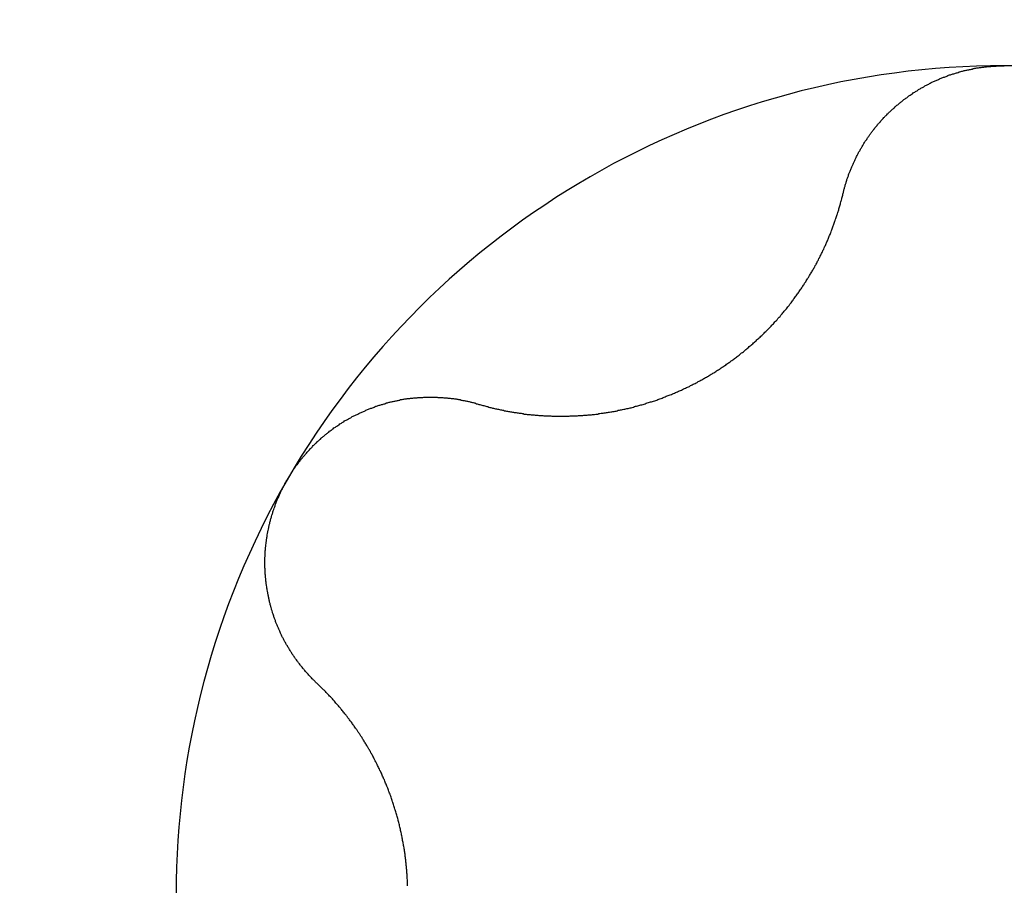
# Model space of a CAD drawing. Extents: x 1107 to 4046, y 937 to 3355.
# Tile 678 of 861: x 2096.3 to 2098.98, y 3010.04 to 3012.39. Entities that reach past the tile are written whole.
import ezdxf

# ---------------------------------------------------------------- set-up
doc = ezdxf.new("R2010")
doc.units = 0
doc.layers.add('KF_VIDA_L___C_BOTTOM', color=7, linetype='CONTINUOUS')

# ---------------------------------------------------------------- blocks, each defined once
blk = doc.blocks.new('KF_VIDA_L___C_BOTTOM')
at = {"layer": 'KF_VIDA_L___C_BOTTOM'}
for points in [[(-88.4379, 136.904, 0), (-88.4373, 136.906, 0), (-88.4368, 136.908, 0), (-88.4362, 136.91, 0), (-88.4357, 136.913, 0), (-88.4351, 136.915, 0), (-88.4345, 136.917, 0), (-88.4339, 136.919, 0), (-88.4333, 136.921, 0), (-88.4327, 136.923, 0), (-88.4321, 136.926, 0), (-88.4314, 136.928, 0), (-88.4308, 136.93, 0), (-88.4301, 136.932, 0), (-88.4295, 136.934, 0), (-88.4288, 136.936, 0), (-88.4281, 136.939, 0), (-88.4274, 136.941, 0), (-88.4267, 136.943, 0), (-88.4259, 136.945, 0), (-88.4252, 136.947, 0), (-88.4244, 136.949, 0), (-88.4237, 136.951, 0), (-88.4229, 136.954, 0), (-88.4221, 136.956, 0), (-88.4213, 136.958, 0), (-88.4205, 136.96, 0), (-88.4197, 136.962, 0), (-88.4189, 136.964, 0), (-88.4181, 136.966, 0), (-88.4172, 136.968, 0), (-88.4163, 136.971, 0), (-88.4155, 136.973, 0), (-88.4146, 136.975, 0), (-88.4137, 136.977, 0), (-88.4128, 136.979, 0), (-88.4119, 136.981, 0), (-88.411, 136.983, 0), (-88.4101, 136.985, 0), (-88.4091, 136.987, 0), (-88.4082, 136.989, 0), (-88.4072, 136.991, 0), (-88.4062, 136.993, 0), (-88.4053, 136.995, 0), (-88.4043, 136.997, 0), (-88.4033, 136.999, 0), (-88.4023, 137.001, 0), (-88.4013, 137.003, 0), (-88.4002, 137.006, 0), (-88.3992, 137.008, 0), (-88.3981, 137.01, 0), (-88.3971, 137.012, 0), (-88.396, 137.014, 0), (-88.3949, 137.016, 0), (-88.3938, 137.018, 0), (-88.3927, 137.019, 0), (-88.3916, 137.021, 0), (-88.3905, 137.023, 0), (-88.3894, 137.025, 0), (-88.3883, 137.027, 0), (-88.3871, 137.029, 0), (-88.386, 137.031, 0), (-88.3848, 137.033, 0), (-88.3836, 137.035, 0), (-88.3825, 137.037, 0), (-88.3813, 137.039, 0), (-88.3801, 137.041, 0), (-88.3789, 137.043, 0), (-88.3776, 137.045, 0), (-88.3764, 137.047, 0), (-88.3752, 137.048, 0), (-88.3739, 137.05, 0), (-88.3727, 137.052, 0), (-88.3714, 137.054, 0), (-88.3701, 137.056, 0), (-88.3689, 137.058, 0), (-88.3676, 137.06, 0), (-88.3663, 137.061, 0), (-88.365, 137.063, 0), (-88.3636, 137.065, 0), (-88.3623, 137.067, 0), (-88.361, 137.069, 0), (-88.3596, 137.07, 0), (-88.3583, 137.072, 0), (-88.3569, 137.074, 0), (-88.3556, 137.076, 0), (-88.3542, 137.078, 0), (-88.3528, 137.079, 0), (-88.3514, 137.081, 0), (-88.35, 137.083, 0), (-88.3486, 137.085, 0), (-88.3471, 137.086, 0), (-88.3457, 137.088, 0), (-88.3442, 137.09, 0), (-88.3427, 137.092, 0), (-88.3412, 137.093, 0), (-88.3397, 137.095, 0), (-88.3382, 137.097, 0), (-88.3367, 137.098, 0), (-88.3352, 137.1, 0), (-88.3336, 137.102, 0), (-88.3321, 137.104, 0), (-88.3305, 137.105, 0), (-88.329, 137.107, 0), (-88.3274, 137.109, 0), (-88.3258, 137.11, 0), (-88.3242, 137.112, 0), (-88.3225, 137.114, 0), (-88.3209, 137.115, 0), (-88.3193, 137.117, 0), (-88.3176, 137.119, 0), (-88.3159, 137.12, 0), (-88.3143, 137.122, 0), (-88.3126, 137.124, 0), (-88.3109, 137.125, 0), (-88.3092, 137.127, 0), (-88.3075, 137.128, 0), (-88.3057, 137.13, 0), (-88.304, 137.132, 0), (-88.3023, 137.133, 0), (-88.3005, 137.135, 0), (-88.2987, 137.136, 0), (-88.297, 137.138, 0), (-88.2952, 137.139, 0), (-88.2934, 137.141, 0), (-88.2916, 137.143, 0), (-88.2897, 137.144, 0), (-88.2879, 137.146, 0), (-88.2861, 137.147, 0), (-88.2842, 137.149, 0), (-88.2824, 137.15, 0), (-88.2805, 137.152, 0), (-88.2786, 137.153, 0), (-88.2767, 137.155, 0), (-88.2749, 137.156, 0), (-88.273, 137.158, 0), (-88.271, 137.159, 0), (-88.2691, 137.16, 0), (-88.2672, 137.162, 0), (-88.2652, 137.163, 0), (-88.2633, 137.165, 0), (-88.2613, 137.166, 0), (-88.2594, 137.168, 0), (-88.2574, 137.169, 0), (-88.2554, 137.17, 0), (-88.2534, 137.172, 0), (-88.2514, 137.173, 0), (-88.2494, 137.174, 0), (-88.2474, 137.176, 0), (-88.2454, 137.177, 0), (-88.2433, 137.178, 0), (-88.2413, 137.18, 0), (-88.2392, 137.181, 0), (-88.2372, 137.182, 0), (-88.2351, 137.184, 0), (-88.233, 137.185, 0), (-88.231, 137.186, 0), (-88.2289, 137.187, 0), (-88.2268, 137.189, 0), (-88.2247, 137.19, 0), (-88.2225, 137.191, 0), (-88.2204, 137.192, 0), (-88.2183, 137.193, 0), (-88.2161, 137.195, 0), (-88.214, 137.196, 0), (-88.2118, 137.197, 0), (-88.2097, 137.198, 0), (-88.2075, 137.199, 0), (-88.2053, 137.2, 0), (-88.2032, 137.202, 0), (-88.201, 137.203, 0), (-88.1988, 137.204, 0), (-88.1966, 137.205, 0), (-88.1944, 137.206, 0), (-88.1921, 137.207, 0), (-88.1899, 137.208, 0), (-88.1877, 137.209, 0), (-88.1854, 137.21, 0), (-88.1832, 137.211, 0), (-88.1809, 137.212, 0), (-88.1787, 137.213, 0), (-88.1764, 137.214, 0), (-88.1742, 137.215, 0), (-88.1719, 137.216, 0), (-88.1696, 137.217, 0), (-88.1673, 137.218, 0), (-88.165, 137.219, 0), (-88.1627, 137.219, 0), (-88.1604, 137.22, 0), (-88.1581, 137.221, 0), (-88.1558, 137.222, 0), (-88.1535, 137.223, 0), (-88.1512, 137.224, 0), (-88.1488, 137.225, 0), (-88.1465, 137.225, 0), (-88.1442, 137.226, 0), (-88.1418, 137.227, 0), (-88.1395, 137.228, 0), (-88.1371, 137.228, 0), (-88.1348, 137.229, 0), (-88.1324, 137.23, 0), (-88.1301, 137.231, 0), (-88.1277, 137.231, 0), (-88.1253, 137.232, 0), (-88.123, 137.233, 0), (-88.1206, 137.233, 0), (-88.1182, 137.234, 0), (-88.1158, 137.235, 0), (-88.1135, 137.235, 0), (-88.1111, 137.236, 0), (-88.1087, 137.237, 0), (-88.1063, 137.237, 0), (-88.1039, 137.238, 0), (-88.1015, 137.238, 0), (-88.0991, 137.239, 0), (-88.0967, 137.239, 0), (-88.0943, 137.24, 0), (-88.0919, 137.24, 0), (-88.0895, 137.241, 0), (-88.0871, 137.241, 0), (-88.0847, 137.242, 0), (-88.0822, 137.242, 0), (-88.0798, 137.243, 0), (-88.0774, 137.243, 0), (-88.075, 137.244, 0), (-88.0726, 137.244, 0), (-88.0702, 137.244, 0), (-88.0677, 137.245, 0), (-88.0653, 137.245, 0), (-88.0629, 137.245, 0), (-88.0605, 137.246, 0), (-88.058, 137.246, 0), (-88.0556, 137.246, 0), (-88.0532, 137.247, 0), (-88.0508, 137.247, 0), (-88.0483, 137.247, 0), (-88.0459, 137.248, 0), (-88.0435, 137.248, 0), (-88.0411, 137.248, 0), (-88.0386, 137.248, 0), (-88.0362, 137.248, 0), (-88.0338, 137.249, 0), (-88.0314, 137.249, 0), (-88.029, 137.249, 0), (-88.0265, 137.249, 0), (-88.0241, 137.249, 0), (-88.0217, 137.249, 0), (-88.0193, 137.25, 0), (-88.0169, 137.25, 0), (-88.0145, 137.25, 0), (-88.012, 137.25, 0), (-88.0096, 137.25, 0), (-88.0072, 137.25, 0), (-88.0048, 137.25, 0), (-88.0024, 137.25, 0), (-88, 137.25, 0)], [(-89.4298, 136.331, 0), (-89.4272, 136.33, 0), (-89.4246, 136.33, 0), (-89.4219, 136.329, 0), (-89.4193, 136.328, 0), (-89.4166, 136.327, 0), (-89.414, 136.327, 0), (-89.4113, 136.326, 0), (-89.4087, 136.325, 0), (-89.406, 136.324, 0), (-89.4034, 136.324, 0), (-89.4007, 136.323, 0), (-89.3981, 136.322, 0), (-89.3954, 136.322, 0), (-89.3927, 136.321, 0), (-89.3901, 136.32, 0), (-89.3874, 136.32, 0), (-89.3847, 136.319, 0), (-89.3821, 136.318, 0), (-89.3794, 136.318, 0), (-89.3767, 136.317, 0), (-89.3741, 136.317, 0), (-89.3714, 136.316, 0), (-89.3687, 136.315, 0), (-89.366, 136.315, 0), (-89.3633, 136.314, 0), (-89.3607, 136.314, 0), (-89.358, 136.313, 0), (-89.3553, 136.313, 0), (-89.3526, 136.312, 0), (-89.3499, 136.312, 0), (-89.3473, 136.311, 0), (-89.3446, 136.311, 0), (-89.3419, 136.31, 0), (-89.3392, 136.31, 0), (-89.3365, 136.309, 0), (-89.3338, 136.309, 0), (-89.3312, 136.308, 0), (-89.3285, 136.308, 0), (-89.3258, 136.308, 0), (-89.3231, 136.307, 0), (-89.3204, 136.307, 0), (-89.3177, 136.306, 0), (-89.3151, 136.306, 0), (-89.3124, 136.306, 0), (-89.3097, 136.305, 0), (-89.307, 136.305, 0), (-89.3043, 136.304, 0), (-89.3016, 136.304, 0), (-89.299, 136.304, 0), (-89.2963, 136.303, 0), (-89.2936, 136.303, 0), (-89.2909, 136.303, 0), (-89.2883, 136.303, 0), (-89.2856, 136.302, 0), (-89.2829, 136.302, 0), (-89.2802, 136.302, 0), (-89.2776, 136.302, 0), (-89.2749, 136.301, 0), (-89.2722, 136.301, 0), (-89.2696, 136.301, 0), (-89.2669, 136.301, 0), (-89.2642, 136.3, 0), (-89.2616, 136.3, 0), (-89.2589, 136.3, 0), (-89.2562, 136.3, 0), (-89.2536, 136.3, 0), (-89.2509, 136.299, 0), (-89.2483, 136.299, 0), (-89.2456, 136.299, 0), (-89.2429, 136.299, 0), (-89.2402, 136.299, 0), (-89.2375, 136.299, 0), (-89.2348, 136.299, 0), (-89.2321, 136.299, 0), (-89.2294, 136.298, 0), (-89.2266, 136.298, 0), (-89.2239, 136.298, 0), (-89.2212, 136.298, 0), (-89.2184, 136.298, 0), (-89.2156, 136.298, 0), (-89.2129, 136.298, 0), (-89.2101, 136.298, 0), (-89.2073, 136.298, 0), (-89.2046, 136.298, 0), (-89.2018, 136.298, 0), (-89.199, 136.298, 0), (-89.1962, 136.298, 0), (-89.1934, 136.298, 0), (-89.1906, 136.298, 0), (-89.1878, 136.298, 0), (-89.1849, 136.298, 0), (-89.1821, 136.298, 0), (-89.1793, 136.299, 0), (-89.1765, 136.299, 0), (-89.1736, 136.299, 0), (-89.1708, 136.299, 0), (-89.1679, 136.299, 0), (-89.1651, 136.299, 0), (-89.1622, 136.299, 0), (-89.1594, 136.299, 0), (-89.1565, 136.3, 0), (-89.1536, 136.3, 0), (-89.1507, 136.3, 0), (-89.1479, 136.3, 0), (-89.145, 136.3, 0), (-89.1421, 136.301, 0), (-89.1392, 136.301, 0), (-89.1363, 136.301, 0), (-89.1334, 136.301, 0), (-89.1305, 136.302, 0), (-89.1276, 136.302, 0), (-89.1247, 136.302, 0), (-89.1218, 136.302, 0), (-89.1189, 136.303, 0), (-89.116, 136.303, 0), (-89.1131, 136.303, 0), (-89.1102, 136.304, 0), (-89.1073, 136.304, 0), (-89.1044, 136.304, 0), (-89.1014, 136.305, 0), (-89.0985, 136.305, 0), (-89.0956, 136.306, 0), (-89.0927, 136.306, 0), (-89.0897, 136.306, 0), (-89.0868, 136.307, 0), (-89.0839, 136.307, 0), (-89.081, 136.308, 0), (-89.078, 136.308, 0), (-89.0751, 136.309, 0), (-89.0722, 136.309, 0), (-89.0692, 136.31, 0), (-89.0663, 136.31, 0), (-89.0634, 136.311, 0), (-89.0604, 136.311, 0), (-89.0575, 136.312, 0), (-89.0546, 136.312, 0), (-89.0516, 136.313, 0), (-89.0487, 136.314, 0), (-89.0457, 136.314, 0), (-89.0428, 136.315, 0), (-89.0399, 136.315, 0), (-89.0369, 136.316, 0), (-89.034, 136.317, 0), (-89.0311, 136.317, 0), (-89.0282, 136.318, 0), (-89.0252, 136.319, 0), (-89.0223, 136.319, 0), (-89.0194, 136.32, 0), (-89.0164, 136.321, 0), (-89.0135, 136.321, 0), (-89.0106, 136.322, 0), (-89.0077, 136.323, 0), (-89.0048, 136.324, 0), (-89.0018, 136.325, 0), (-88.9989, 136.325, 0), (-88.996, 136.326, 0), (-88.9931, 136.327, 0), (-88.9902, 136.328, 0), (-88.9873, 136.329, 0), (-88.9844, 136.329, 0), (-88.9815, 136.33, 0), (-88.9786, 136.331, 0), (-88.9757, 136.332, 0), (-88.9728, 136.333, 0), (-88.9699, 136.334, 0), (-88.967, 136.335, 0), (-88.9642, 136.336, 0), (-88.9613, 136.337, 0), (-88.9584, 136.337, 0), (-88.9555, 136.338, 0), (-88.9527, 136.339, 0), (-88.9498, 136.34, 0), (-88.9469, 136.341, 0), (-88.9441, 136.342, 0), (-88.9412, 136.343, 0), (-88.9384, 136.344, 0), (-88.9356, 136.345, 0), (-88.9327, 136.346, 0), (-88.9299, 136.347, 0), (-88.9271, 136.349, 0), (-88.9242, 136.35, 0), (-88.9214, 136.351, 0), (-88.9186, 136.352, 0), (-88.9158, 136.353, 0), (-88.913, 136.354, 0), (-88.9102, 136.355, 0), (-88.9074, 136.356, 0), (-88.9046, 136.357, 0), (-88.9018, 136.359, 0), (-88.8991, 136.36, 0), (-88.8963, 136.361, 0), (-88.8935, 136.362, 0), (-88.8908, 136.363, 0), (-88.888, 136.364, 0), (-88.8853, 136.366, 0), (-88.8826, 136.367, 0), (-88.8798, 136.368, 0), (-88.8771, 136.369, 0), (-88.8744, 136.371, 0), (-88.8717, 136.372, 0), (-88.869, 136.373, 0), (-88.8663, 136.374, 0), (-88.8636, 136.376, 0), (-88.8609, 136.377, 0), (-88.8583, 136.378, 0), (-88.8556, 136.379, 0), (-88.8529, 136.381, 0), (-88.8503, 136.382, 0), (-88.8477, 136.383, 0), (-88.845, 136.385, 0), (-88.8424, 136.386, 0), (-88.8398, 136.387, 0), (-88.8372, 136.389, 0), (-88.8346, 136.39, 0), (-88.832, 136.392, 0), (-88.8294, 136.393, 0), (-88.8268, 136.394, 0), (-88.8243, 136.396, 0), (-88.8217, 136.397, 0), (-88.8192, 136.399, 0), (-88.8166, 136.4, 0), (-88.8141, 136.401, 0), (-88.8116, 136.403, 0), (-88.8091, 136.404, 0), (-88.8066, 136.406, 0), (-88.8041, 136.407, 0), (-88.8016, 136.409, 0), (-88.7991, 136.41, 0), (-88.7966, 136.412, 0), (-88.7941, 136.413, 0), (-88.7916, 136.415, 0), (-88.7891, 136.416, 0), (-88.7866, 136.418, 0), (-88.7841, 136.419, 0), (-88.7817, 136.421, 0), (-88.7792, 136.423, 0), (-88.7767, 136.424, 0), (-88.7742, 136.426, 0), (-88.7718, 136.427, 0), (-88.7693, 136.429, 0), (-88.7668, 136.431, 0), (-88.7644, 136.432, 0), (-88.7619, 136.434, 0), (-88.7595, 136.436, 0), (-88.757, 136.437, 0), (-88.7546, 136.439, 0), (-88.7521, 136.441, 0), (-88.7497, 136.443, 0), (-88.7473, 136.444, 0), (-88.7448, 136.446, 0), (-88.7424, 136.448, 0), (-88.74, 136.449, 0), (-88.7376, 136.451, 0), (-88.7352, 136.453, 0), (-88.7328, 136.455, 0), (-88.7304, 136.457, 0), (-88.728, 136.458, 0), (-88.7256, 136.46, 0), (-88.7232, 136.462, 0), (-88.7208, 136.464, 0), (-88.7185, 136.466, 0), (-88.7161, 136.468, 0), (-88.7137, 136.47, 0), (-88.7114, 136.471, 0), (-88.709, 136.473, 0), (-88.7067, 136.475, 0), (-88.7044, 136.477, 0), (-88.702, 136.479, 0), (-88.6997, 136.481, 0), (-88.6974, 136.483, 0), (-88.6951, 136.485, 0), (-88.6928, 136.487, 0), (-88.6905, 136.489, 0), (-88.6882, 136.491, 0), (-88.6859, 136.493, 0), (-88.6836, 136.495, 0), (-88.6814, 136.497, 0), (-88.6791, 136.499, 0), (-88.6768, 136.501, 0), (-88.6746, 136.503, 0), (-88.6724, 136.505, 0), (-88.6701, 136.507, 0), (-88.6679, 136.509, 0), (-88.6657, 136.511, 0), (-88.6635, 136.513, 0), (-88.6613, 136.515, 0), (-88.6591, 136.517, 0), (-88.6569, 136.519, 0), (-88.6547, 136.521, 0), (-88.6526, 136.524, 0), (-88.6504, 136.526, 0), (-88.6483, 136.528, 0), (-88.6461, 136.53, 0), (-88.644, 136.532, 0), (-88.6419, 136.534, 0), (-88.6398, 136.536, 0), (-88.6377, 136.538, 0), (-88.6356, 136.541, 0), (-88.6335, 136.543, 0), (-88.6314, 136.545, 0), (-88.6294, 136.547, 0), (-88.6273, 136.549, 0), (-88.6253, 136.552, 0), (-88.6232, 136.554, 0), (-88.6212, 136.556, 0), (-88.6192, 136.558, 0), (-88.6172, 136.56, 0), (-88.6152, 136.563, 0), (-88.6132, 136.565, 0), (-88.6113, 136.567, 0), (-88.6093, 136.569, 0), (-88.6074, 136.572, 0), (-88.6054, 136.574, 0), (-88.6035, 136.576, 0), (-88.6016, 136.579, 0), (-88.5997, 136.581, 0), (-88.5978, 136.583, 0), (-88.5959, 136.585, 0), (-88.594, 136.588, 0), (-88.5921, 136.59, 0), (-88.5903, 136.592, 0), (-88.5884, 136.595, 0), (-88.5866, 136.597, 0), (-88.5847, 136.599, 0), (-88.5829, 136.602, 0), (-88.5811, 136.604, 0), (-88.5793, 136.606, 0), (-88.5775, 136.609, 0), (-88.5758, 136.611, 0), (-88.574, 136.613, 0), (-88.5723, 136.616, 0), (-88.5705, 136.618, 0), (-88.5688, 136.62, 0), (-88.5671, 136.623, 0), (-88.5654, 136.625, 0), (-88.5637, 136.628, 0), (-88.562, 136.63, 0), (-88.5603, 136.632, 0), (-88.5586, 136.635, 0), (-88.557, 136.637, 0), (-88.5553, 136.639, 0), (-88.5537, 136.642, 0), (-88.5521, 136.644, 0), (-88.5504, 136.647, 0), (-88.5488, 136.649, 0), (-88.5473, 136.651, 0), (-88.5457, 136.654, 0), (-88.5441, 136.656, 0), (-88.5426, 136.659, 0), (-88.541, 136.661, 0), (-88.5395, 136.663, 0), (-88.5379, 136.666, 0), (-88.5364, 136.668, 0), (-88.5349, 136.671, 0), (-88.5334, 136.673, 0), (-88.532, 136.675, 0), (-88.5305, 136.678, 0), (-88.529, 136.68, 0), (-88.5276, 136.683, 0), (-88.5262, 136.685, 0), (-88.5247, 136.687, 0), (-88.5233, 136.69, 0), (-88.5219, 136.692, 0), (-88.5205, 136.695, 0), (-88.5192, 136.697, 0), (-88.5178, 136.699, 0), (-88.5164, 136.702, 0), (-88.5151, 136.704, 0), (-88.5138, 136.707, 0), (-88.5124, 136.709, 0), (-88.5111, 136.711, 0), (-88.5098, 136.714, 0), (-88.5086, 136.716, 0), (-88.5073, 136.719, 0), (-88.506, 136.721, 0), (-88.5048, 136.723, 0), (-88.5035, 136.726, 0), (-88.5023, 136.728, 0), (-88.5011, 136.731, 0), (-88.4999, 136.733, 0), (-88.4987, 136.735, 0), (-88.4975, 136.738, 0), (-88.4964, 136.74, 0), (-88.4952, 136.743, 0), (-88.494, 136.745, 0), (-88.4929, 136.747, 0), (-88.4917, 136.75, 0), (-88.4906, 136.752, 0), (-88.4895, 136.755, 0), (-88.4884, 136.757, 0), (-88.4872, 136.76, 0), (-88.4861, 136.762, 0), (-88.485, 136.764, 0), (-88.4839, 136.767, 0), (-88.4829, 136.769, 0), (-88.4818, 136.772, 0), (-88.4807, 136.774, 0), (-88.4797, 136.777, 0), (-88.4786, 136.779, 0), (-88.4776, 136.782, 0), (-88.4765, 136.784, 0), (-88.4755, 136.787, 0), (-88.4745, 136.789, 0), (-88.4735, 136.792, 0), (-88.4724, 136.794, 0), (-88.4714, 136.797, 0), (-88.4705, 136.799, 0), (-88.4695, 136.802, 0), (-88.4685, 136.804, 0), (-88.4675, 136.807, 0), (-88.4666, 136.81, 0), (-88.4656, 136.812, 0), (-88.4647, 136.815, 0), (-88.4638, 136.817, 0), (-88.4628, 136.82, 0), (-88.4619, 136.822, 0), (-88.461, 136.825, 0), (-88.4601, 136.828, 0), (-88.4592, 136.83, 0), (-88.4583, 136.833, 0), (-88.4575, 136.835, 0), (-88.4566, 136.838, 0), (-88.4557, 136.84, 0), (-88.4549, 136.843, 0), (-88.4541, 136.846, 0), (-88.4532, 136.848, 0), (-88.4524, 136.851, 0), (-88.4516, 136.854, 0), (-88.4508, 136.856, 0), (-88.45, 136.859, 0), (-88.4492, 136.861, 0), (-88.4484, 136.864, 0), (-88.4477, 136.867, 0), (-88.4469, 136.869, 0), (-88.4461, 136.872, 0), (-88.4454, 136.875, 0), (-88.4447, 136.877, 0), (-88.4439, 136.88, 0), (-88.4432, 136.883, 0), (-88.4425, 136.885, 0), (-88.4418, 136.888, 0), (-88.4411, 136.89, 0), (-88.4405, 136.893, 0), (-88.4398, 136.896, 0), (-88.4391, 136.898, 0), (-88.4385, 136.901, 0), (-88.4379, 136.904, 0)], [(-89.9486, 136.125, 0), (-89.9473, 136.127, 0), (-89.9461, 136.129, 0), (-89.9449, 136.131, 0), (-89.9437, 136.133, 0), (-89.9424, 136.135, 0), (-89.9411, 136.137, 0), (-89.9398, 136.139, 0), (-89.9385, 136.141, 0), (-89.9372, 136.144, 0), (-89.9359, 136.146, 0), (-89.9346, 136.148, 0), (-89.9332, 136.15, 0), (-89.9319, 136.152, 0), (-89.9305, 136.154, 0), (-89.9291, 136.156, 0), (-89.9277, 136.158, 0), (-89.9263, 136.16, 0), (-89.9249, 136.162, 0), (-89.9235, 136.164, 0), (-89.9221, 136.166, 0), (-89.9206, 136.167, 0), (-89.9191, 136.169, 0), (-89.9177, 136.171, 0), (-89.9162, 136.173, 0), (-89.9147, 136.175, 0), (-89.9132, 136.177, 0), (-89.9117, 136.179, 0), (-89.9101, 136.181, 0), (-89.9086, 136.183, 0), (-89.907, 136.185, 0), (-89.9055, 136.187, 0), (-89.9039, 136.189, 0), (-89.9023, 136.19, 0), (-89.9007, 136.192, 0), (-89.8991, 136.194, 0), (-89.8975, 136.196, 0), (-89.8959, 136.198, 0), (-89.8943, 136.2, 0), (-89.8926, 136.202, 0), (-89.891, 136.203, 0), (-89.8893, 136.205, 0), (-89.8876, 136.207, 0), (-89.8859, 136.209, 0), (-89.8842, 136.211, 0), (-89.8825, 136.212, 0), (-89.8808, 136.214, 0), (-89.8791, 136.216, 0), (-89.8774, 136.218, 0), (-89.8756, 136.219, 0), (-89.8739, 136.221, 0), (-89.8721, 136.223, 0), (-89.8703, 136.225, 0), (-89.8685, 136.226, 0), (-89.8667, 136.228, 0), (-89.8649, 136.23, 0), (-89.8631, 136.231, 0), (-89.8613, 136.233, 0), (-89.8595, 136.235, 0), (-89.8577, 136.236, 0), (-89.8558, 136.238, 0), (-89.854, 136.24, 0), (-89.8521, 136.241, 0), (-89.8502, 136.243, 0), (-89.8484, 136.244, 0), (-89.8465, 136.246, 0), (-89.8446, 136.248, 0), (-89.8427, 136.249, 0), (-89.8408, 136.251, 0), (-89.8388, 136.252, 0), (-89.8369, 136.254, 0), (-89.835, 136.255, 0), (-89.833, 136.257, 0), (-89.8311, 136.258, 0), (-89.8291, 136.26, 0), (-89.8271, 136.261, 0), (-89.8252, 136.263, 0), (-89.8232, 136.264, 0), (-89.8212, 136.266, 0), (-89.8192, 136.267, 0), (-89.8172, 136.268, 0), (-89.8152, 136.27, 0), (-89.8132, 136.271, 0), (-89.8111, 136.273, 0), (-89.8091, 136.274, 0), (-89.8071, 136.275, 0), (-89.805, 136.277, 0), (-89.8029, 136.278, 0), (-89.8009, 136.279, 0), (-89.7988, 136.281, 0), (-89.7967, 136.282, 0), (-89.7947, 136.283, 0), (-89.7926, 136.285, 0), (-89.7905, 136.286, 0), (-89.7884, 136.287, 0), (-89.7863, 136.288, 0), (-89.7842, 136.289, 0), (-89.782, 136.291, 0), (-89.7799, 136.292, 0), (-89.7778, 136.293, 0), (-89.7757, 136.294, 0), (-89.7735, 136.295, 0), (-89.7714, 136.297, 0), (-89.7692, 136.298, 0), (-89.7671, 136.299, 0), (-89.7649, 136.3, 0), (-89.7627, 136.301, 0), (-89.7606, 136.302, 0), (-89.7584, 136.303, 0), (-89.7562, 136.304, 0), (-89.754, 136.305, 0), (-89.7519, 136.306, 0), (-89.7497, 136.307, 0), (-89.7475, 136.308, 0), (-89.7453, 136.309, 0), (-89.7431, 136.31, 0), (-89.7409, 136.311, 0), (-89.7387, 136.312, 0), (-89.7365, 136.313, 0), (-89.7342, 136.314, 0), (-89.732, 136.315, 0), (-89.7298, 136.316, 0), (-89.7276, 136.317, 0), (-89.7254, 136.318, 0), (-89.7231, 136.319, 0), (-89.7209, 136.32, 0), (-89.7187, 136.32, 0), (-89.7164, 136.321, 0), (-89.7142, 136.322, 0), (-89.712, 136.323, 0), (-89.7097, 136.324, 0), (-89.7075, 136.325, 0), (-89.7052, 136.325, 0), (-89.703, 136.326, 0), (-89.7007, 136.327, 0), (-89.6985, 136.328, 0), (-89.6962, 136.328, 0), (-89.694, 136.329, 0), (-89.6917, 136.33, 0), (-89.6895, 136.33, 0), (-89.6872, 136.331, 0), (-89.685, 136.332, 0), (-89.6827, 136.332, 0), (-89.6805, 136.333, 0), (-89.6782, 136.334, 0), (-89.676, 136.334, 0), (-89.6737, 136.335, 0), (-89.6715, 136.336, 0), (-89.6692, 136.336, 0), (-89.667, 136.337, 0), (-89.6647, 136.337, 0), (-89.6625, 136.338, 0), (-89.6602, 136.338, 0), (-89.6579, 136.339, 0), (-89.6557, 136.339, 0), (-89.6535, 136.34, 0), (-89.6512, 136.34, 0), (-89.649, 136.341, 0), (-89.6467, 136.341, 0), (-89.6445, 136.342, 0), (-89.6422, 136.342, 0), (-89.64, 136.343, 0), (-89.6377, 136.343, 0), (-89.6355, 136.343, 0), (-89.6333, 136.344, 0), (-89.631, 136.344, 0), (-89.6288, 136.345, 0), (-89.6266, 136.345, 0), (-89.6244, 136.345, 0), (-89.6221, 136.346, 0), (-89.6199, 136.346, 0), (-89.6177, 136.346, 0), (-89.6155, 136.346, 0), (-89.6133, 136.347, 0), (-89.611, 136.347, 0), (-89.6088, 136.347, 0), (-89.6066, 136.347, 0), (-89.6043, 136.348, 0), (-89.6021, 136.348, 0), (-89.5999, 136.348, 0), (-89.5976, 136.348, 0), (-89.5954, 136.348, 0), (-89.5931, 136.349, 0), (-89.5909, 136.349, 0), (-89.5887, 136.349, 0), (-89.5864, 136.349, 0), (-89.5842, 136.349, 0), (-89.5819, 136.349, 0), (-89.5797, 136.349, 0), (-89.5774, 136.35, 0), (-89.5751, 136.35, 0), (-89.5729, 136.35, 0), (-89.5706, 136.35, 0), (-89.5684, 136.35, 0), (-89.5661, 136.35, 0), (-89.5639, 136.35, 0), (-89.5616, 136.35, 0), (-89.5593, 136.35, 0), (-89.5571, 136.35, 0), (-89.5548, 136.35, 0), (-89.5525, 136.35, 0), (-89.5503, 136.35, 0), (-89.548, 136.35, 0), (-89.5458, 136.35, 0), (-89.5435, 136.35, 0), (-89.5412, 136.35, 0), (-89.539, 136.349, 0), (-89.5367, 136.349, 0), (-89.5344, 136.349, 0), (-89.5322, 136.349, 0), (-89.5299, 136.349, 0), (-89.5277, 136.349, 0), (-89.5254, 136.349, 0), (-89.5231, 136.348, 0), (-89.5209, 136.348, 0), (-89.5186, 136.348, 0), (-89.5164, 136.348, 0), (-89.5141, 136.348, 0), (-89.5119, 136.347, 0), (-89.5096, 136.347, 0), (-89.5073, 136.347, 0), (-89.5051, 136.347, 0), (-89.5028, 136.346, 0), (-89.5006, 136.346, 0), (-89.4983, 136.346, 0), (-89.4961, 136.346, 0), (-89.4939, 136.345, 0), (-89.4916, 136.345, 0), (-89.4894, 136.345, 0), (-89.4871, 136.344, 0), (-89.4849, 136.344, 0), (-89.4827, 136.343, 0), (-89.4804, 136.343, 0), (-89.4782, 136.343, 0), (-89.476, 136.342, 0), (-89.4737, 136.342, 0), (-89.4715, 136.341, 0), (-89.4693, 136.341, 0), (-89.4671, 136.341, 0), (-89.4649, 136.34, 0), (-89.4627, 136.34, 0), (-89.4604, 136.339, 0), (-89.4582, 136.339, 0), (-89.456, 136.338, 0), (-89.4538, 136.338, 0), (-89.4516, 136.337, 0), (-89.4494, 136.336, 0), (-89.4472, 136.336, 0), (-89.4451, 136.335, 0), (-89.4429, 136.335, 0), (-89.4407, 136.334, 0), (-89.4385, 136.334, 0), (-89.4363, 136.333, 0), (-89.4342, 136.332, 0), (-89.432, 136.332, 0), (-89.4298, 136.331, 0)], [(-89.8677, 135.573, 0), (-89.8693, 135.574, 0), (-89.871, 135.576, 0), (-89.8726, 135.577, 0), (-89.8742, 135.579, 0), (-89.8758, 135.581, 0), (-89.8774, 135.582, 0), (-89.879, 135.584, 0), (-89.8806, 135.585, 0), (-89.8821, 135.587, 0), (-89.8837, 135.589, 0), (-89.8853, 135.59, 0), (-89.8868, 135.592, 0), (-89.8884, 135.594, 0), (-89.8899, 135.595, 0), (-89.8914, 135.597, 0), (-89.8929, 135.599, 0), (-89.8944, 135.6, 0), (-89.8959, 135.602, 0), (-89.8974, 135.604, 0), (-89.8989, 135.605, 0), (-89.9004, 135.607, 0), (-89.9019, 135.609, 0), (-89.9033, 135.611, 0), (-89.9048, 135.612, 0), (-89.9062, 135.614, 0), (-89.9077, 135.616, 0), (-89.9091, 135.618, 0), (-89.9105, 135.619, 0), (-89.9119, 135.621, 0), (-89.9133, 135.623, 0), (-89.9147, 135.625, 0), (-89.9161, 135.626, 0), (-89.9174, 135.628, 0), (-89.9188, 135.63, 0), (-89.9202, 135.632, 0), (-89.9215, 135.634, 0), (-89.9228, 135.636, 0), (-89.9242, 135.637, 0), (-89.9255, 135.639, 0), (-89.9268, 135.641, 0), (-89.9281, 135.643, 0), (-89.9294, 135.645, 0), (-89.9307, 135.647, 0), (-89.9319, 135.649, 0), (-89.9332, 135.65, 0), (-89.9345, 135.652, 0), (-89.9357, 135.654, 0), (-89.9369, 135.656, 0), (-89.9382, 135.658, 0), (-89.9394, 135.66, 0), (-89.9406, 135.662, 0), (-89.9418, 135.664, 0), (-89.943, 135.666, 0), (-89.9441, 135.668, 0), (-89.9453, 135.67, 0), (-89.9465, 135.672, 0), (-89.9476, 135.674, 0), (-89.9487, 135.675, 0), (-89.9499, 135.677, 0), (-89.951, 135.679, 0), (-89.9521, 135.681, 0), (-89.9532, 135.683, 0), (-89.9543, 135.685, 0), (-89.9553, 135.687, 0), (-89.9564, 135.689, 0), (-89.9575, 135.691, 0), (-89.9585, 135.693, 0), (-89.9595, 135.695, 0), (-89.9606, 135.697, 0), (-89.9616, 135.699, 0), (-89.9626, 135.701, 0), (-89.9636, 135.703, 0), (-89.9646, 135.705, 0), (-89.9655, 135.707, 0), (-89.9665, 135.709, 0), (-89.9674, 135.711, 0), (-89.9684, 135.714, 0), (-89.9693, 135.716, 0), (-89.9702, 135.718, 0), (-89.9711, 135.72, 0), (-89.972, 135.722, 0), (-89.9729, 135.724, 0), (-89.9738, 135.726, 0), (-89.9746, 135.728, 0), (-89.9755, 135.73, 0), (-89.9763, 135.732, 0), (-89.9772, 135.734, 0), (-89.978, 135.736, 0), (-89.9788, 135.738, 0), (-89.9796, 135.74, 0), (-89.9804, 135.743, 0), (-89.9812, 135.745, 0), (-89.982, 135.747, 0), (-89.9827, 135.749, 0), (-89.9835, 135.751, 0), (-89.9842, 135.753, 0), (-89.985, 135.755, 0), (-89.9857, 135.758, 0), (-89.9864, 135.76, 0), (-89.9871, 135.762, 0), (-89.9878, 135.764, 0), (-89.9885, 135.766, 0), (-89.9892, 135.769, 0), (-89.9898, 135.771, 0), (-89.9905, 135.773, 0), (-89.9911, 135.775, 0), (-89.9917, 135.778, 0), (-89.9924, 135.78, 0), (-89.993, 135.782, 0), (-89.9936, 135.784, 0), (-89.9942, 135.787, 0), (-89.9948, 135.789, 0), (-89.9953, 135.791, 0), (-89.9959, 135.793, 0), (-89.9964, 135.796, 0), (-89.997, 135.798, 0), (-89.9975, 135.8, 0), (-89.998, 135.803, 0), (-89.9985, 135.805, 0), (-89.999, 135.807, 0), (-89.9995, 135.809, 0), (-89.9999, 135.812, 0), (-90.0004, 135.814, 0), (-90.0008, 135.816, 0), (-90.0013, 135.819, 0), (-90.0017, 135.821, 0), (-90.0021, 135.823, 0), (-90.0025, 135.826, 0), (-90.0029, 135.828, 0), (-90.0033, 135.831, 0), (-90.0036, 135.833, 0), (-90.004, 135.835, 0), (-90.0043, 135.838, 0), (-90.0047, 135.84, 0), (-90.005, 135.842, 0), (-90.0053, 135.845, 0), (-90.0056, 135.847, 0), (-90.0059, 135.85, 0), (-90.0061, 135.852, 0), (-90.0064, 135.854, 0), (-90.0066, 135.857, 0), (-90.0069, 135.859, 0), (-90.0071, 135.862, 0), (-90.0073, 135.864, 0), (-90.0075, 135.866, 0), (-90.0077, 135.869, 0), (-90.0078, 135.871, 0), (-90.008, 135.874, 0), (-90.0081, 135.876, 0), (-90.0082, 135.878, 0), (-90.0084, 135.881, 0), (-90.0085, 135.883, 0), (-90.0086, 135.886, 0), (-90.0086, 135.888, 0), (-90.0087, 135.891, 0), (-90.0087, 135.893, 0), (-90.0088, 135.896, 0), (-90.0088, 135.898, 0), (-90.0088, 135.9, 0), (-90.0088, 135.903, 0), (-90.0088, 135.905, 0), (-90.0088, 135.908, 0), (-90.0087, 135.91, 0), (-90.0087, 135.913, 0), (-90.0086, 135.915, 0), (-90.0085, 135.917, 0), (-90.0084, 135.92, 0), (-90.0083, 135.922, 0), (-90.0082, 135.925, 0), (-90.008, 135.927, 0), (-90.0079, 135.93, 0), (-90.0077, 135.932, 0), (-90.0075, 135.935, 0), (-90.0073, 135.937, 0), (-90.0071, 135.94, 0), (-90.0069, 135.942, 0), (-90.0066, 135.944, 0), (-90.0064, 135.947, 0), (-90.0061, 135.949, 0), (-90.0058, 135.952, 0), (-90.0055, 135.954, 0), (-90.0052, 135.957, 0), (-90.0049, 135.959, 0), (-90.0046, 135.961, 0), (-90.0042, 135.964, 0), (-90.0039, 135.966, 0), (-90.0035, 135.969, 0), (-90.0031, 135.971, 0), (-90.0027, 135.974, 0), (-90.0023, 135.976, 0), (-90.0018, 135.979, 0), (-90.0014, 135.981, 0), (-90.0009, 135.983, 0), (-90.0005, 135.986, 0), (-90, 135.988, 0), (-89.9995, 135.991, 0), (-89.999, 135.993, 0), (-89.9985, 135.995, 0), (-89.9979, 135.998, 0), (-89.9974, 136, 0), (-89.9968, 136.003, 0), (-89.9963, 136.005, 0), (-89.9957, 136.007, 0), (-89.9951, 136.01, 0), (-89.9945, 136.012, 0), (-89.9938, 136.015, 0), (-89.9932, 136.017, 0), (-89.9925, 136.019, 0), (-89.9919, 136.022, 0), (-89.9912, 136.024, 0), (-89.9905, 136.026, 0), (-89.9898, 136.029, 0), (-89.9891, 136.031, 0), (-89.9884, 136.034, 0), (-89.9877, 136.036, 0), (-89.9869, 136.038, 0), (-89.9861, 136.041, 0), (-89.9854, 136.043, 0), (-89.9846, 136.045, 0), (-89.9838, 136.048, 0), (-89.983, 136.05, 0), (-89.9822, 136.052, 0), (-89.9813, 136.055, 0), (-89.9805, 136.057, 0), (-89.9796, 136.059, 0), (-89.9787, 136.061, 0), (-89.9779, 136.064, 0), (-89.977, 136.066, 0), (-89.9761, 136.068, 0), (-89.9752, 136.071, 0), (-89.9742, 136.073, 0), (-89.9733, 136.075, 0), (-89.9723, 136.077, 0), (-89.9714, 136.08, 0), (-89.9704, 136.082, 0), (-89.9694, 136.084, 0), (-89.9684, 136.086, 0), (-89.9674, 136.088, 0), (-89.9664, 136.091, 0), (-89.9654, 136.093, 0), (-89.9643, 136.095, 0), (-89.9633, 136.097, 0), (-89.9622, 136.099, 0), (-89.9611, 136.102, 0), (-89.96, 136.104, 0), (-89.9589, 136.106, 0), (-89.9578, 136.108, 0), (-89.9567, 136.11, 0), (-89.9556, 136.112, 0), (-89.9544, 136.114, 0), (-89.9533, 136.117, 0), (-89.9521, 136.119, 0), (-89.9509, 136.121, 0), (-89.9498, 136.123, 0), (-89.9486, 136.125, 0)], [(-89.621, 135.022, 0), (-89.6211, 135.025, 0), (-89.6212, 135.028, 0), (-89.6213, 135.031, 0), (-89.6215, 135.034, 0), (-89.6216, 135.036, 0), (-89.6217, 135.039, 0), (-89.6219, 135.042, 0), (-89.6221, 135.045, 0), (-89.6222, 135.048, 0), (-89.6224, 135.051, 0), (-89.6226, 135.054, 0), (-89.6229, 135.057, 0), (-89.6231, 135.06, 0), (-89.6233, 135.063, 0), (-89.6236, 135.066, 0), (-89.6238, 135.069, 0), (-89.6241, 135.072, 0), (-89.6244, 135.075, 0), (-89.6247, 135.078, 0), (-89.625, 135.081, 0), (-89.6253, 135.084, 0), (-89.6256, 135.087, 0), (-89.626, 135.09, 0), (-89.6263, 135.093, 0), (-89.6267, 135.096, 0), (-89.6271, 135.099, 0), (-89.6274, 135.102, 0), (-89.6278, 135.105, 0), (-89.6282, 135.108, 0), (-89.6287, 135.111, 0), (-89.6291, 135.114, 0), (-89.6295, 135.117, 0), (-89.63, 135.12, 0), (-89.6305, 135.123, 0), (-89.6309, 135.126, 0), (-89.6314, 135.129, 0), (-89.6319, 135.132, 0), (-89.6324, 135.135, 0), (-89.6329, 135.138, 0), (-89.6335, 135.14, 0), (-89.634, 135.143, 0), (-89.6346, 135.146, 0), (-89.6351, 135.149, 0), (-89.6357, 135.152, 0), (-89.6363, 135.155, 0), (-89.6369, 135.158, 0), (-89.6375, 135.161, 0), (-89.6381, 135.164, 0), (-89.6387, 135.167, 0), (-89.6394, 135.17, 0), (-89.64, 135.173, 0), (-89.6407, 135.176, 0), (-89.6414, 135.179, 0), (-89.6421, 135.182, 0), (-89.6428, 135.185, 0), (-89.6435, 135.188, 0), (-89.6442, 135.191, 0), (-89.6449, 135.194, 0), (-89.6457, 135.197, 0), (-89.6464, 135.2, 0), (-89.6472, 135.202, 0), (-89.648, 135.205, 0), (-89.6488, 135.208, 0), (-89.6496, 135.211, 0), (-89.6504, 135.214, 0), (-89.6512, 135.217, 0), (-89.652, 135.22, 0), (-89.6529, 135.223, 0), (-89.6537, 135.226, 0), (-89.6546, 135.229, 0), (-89.6555, 135.231, 0), (-89.6564, 135.234, 0), (-89.6573, 135.237, 0), (-89.6582, 135.24, 0), (-89.6591, 135.243, 0), (-89.66, 135.246, 0), (-89.661, 135.249, 0), (-89.6619, 135.251, 0), (-89.6629, 135.254, 0), (-89.6639, 135.257, 0), (-89.6648, 135.26, 0), (-89.6658, 135.263, 0), (-89.6668, 135.266, 0), (-89.6679, 135.268, 0), (-89.6689, 135.271, 0), (-89.6699, 135.274, 0), (-89.671, 135.277, 0), (-89.672, 135.279, 0), (-89.6731, 135.282, 0), (-89.6741, 135.285, 0), (-89.6752, 135.288, 0), (-89.6763, 135.291, 0), (-89.6774, 135.293, 0), (-89.6785, 135.296, 0), (-89.6796, 135.299, 0), (-89.6808, 135.301, 0), (-89.6819, 135.304, 0), (-89.683, 135.307, 0), (-89.6842, 135.31, 0), (-89.6854, 135.312, 0), (-89.6865, 135.315, 0), (-89.6877, 135.318, 0), (-89.6889, 135.32, 0), (-89.6901, 135.323, 0), (-89.6913, 135.326, 0), (-89.6925, 135.328, 0), (-89.6937, 135.331, 0), (-89.695, 135.334, 0), (-89.6962, 135.336, 0), (-89.6974, 135.339, 0), (-89.6987, 135.341, 0), (-89.6999, 135.344, 0), (-89.7012, 135.347, 0), (-89.7025, 135.349, 0), (-89.7037, 135.352, 0), (-89.705, 135.354, 0), (-89.7063, 135.357, 0), (-89.7076, 135.359, 0), (-89.7089, 135.362, 0), (-89.7102, 135.364, 0), (-89.7116, 135.367, 0), (-89.7129, 135.37, 0), (-89.7142, 135.372, 0), (-89.7156, 135.375, 0), (-89.7169, 135.377, 0), (-89.7183, 135.379, 0), (-89.7196, 135.382, 0), (-89.721, 135.384, 0), (-89.7223, 135.387, 0), (-89.7237, 135.389, 0), (-89.7251, 135.392, 0), (-89.7265, 135.394, 0), (-89.7279, 135.397, 0), (-89.7293, 135.399, 0), (-89.7307, 135.401, 0), (-89.7321, 135.404, 0), (-89.7335, 135.406, 0), (-89.7349, 135.408, 0), (-89.7363, 135.411, 0), (-89.7378, 135.413, 0), (-89.7392, 135.415, 0), (-89.7406, 135.418, 0), (-89.7421, 135.42, 0), (-89.7435, 135.422, 0), (-89.745, 135.425, 0), (-89.7464, 135.427, 0), (-89.7479, 135.429, 0), (-89.7494, 135.431, 0), (-89.7508, 135.434, 0), (-89.7523, 135.436, 0), (-89.7538, 135.438, 0), (-89.7553, 135.44, 0), (-89.7568, 135.442, 0), (-89.7583, 135.445, 0), (-89.7598, 135.447, 0), (-89.7613, 135.449, 0), (-89.7628, 135.451, 0), (-89.7644, 135.453, 0), (-89.7659, 135.456, 0), (-89.7675, 135.458, 0), (-89.769, 135.46, 0), (-89.7706, 135.462, 0), (-89.7722, 135.464, 0), (-89.7738, 135.467, 0), (-89.7754, 135.469, 0), (-89.777, 135.471, 0), (-89.7786, 135.473, 0), (-89.7803, 135.475, 0), (-89.7819, 135.477, 0), (-89.7835, 135.479, 0), (-89.7852, 135.482, 0), (-89.7868, 135.484, 0), (-89.7885, 135.486, 0), (-89.7902, 135.488, 0), (-89.7919, 135.49, 0), (-89.7936, 135.492, 0), (-89.7953, 135.494, 0), (-89.797, 135.497, 0), (-89.7987, 135.499, 0), (-89.8004, 135.501, 0), (-89.8022, 135.503, 0), (-89.8039, 135.505, 0), (-89.8057, 135.507, 0), (-89.8074, 135.509, 0), (-89.8092, 135.511, 0), (-89.811, 135.513, 0), (-89.8127, 135.515, 0), (-89.8145, 135.517, 0), (-89.8163, 135.519, 0), (-89.8181, 135.521, 0), (-89.8199, 135.524, 0), (-89.8218, 135.526, 0), (-89.8236, 135.528, 0), (-89.8254, 135.53, 0), (-89.8273, 135.532, 0), (-89.8291, 135.534, 0), (-89.831, 135.536, 0), (-89.8329, 135.538, 0), (-89.8347, 135.54, 0), (-89.8366, 135.542, 0), (-89.8385, 135.544, 0), (-89.8404, 135.546, 0), (-89.8423, 135.548, 0), (-89.8442, 135.55, 0), (-89.8461, 135.552, 0), (-89.8481, 135.554, 0), (-89.85, 135.555, 0), (-89.8519, 135.557, 0), (-89.8539, 135.559, 0), (-89.8558, 135.561, 0), (-89.8578, 135.563, 0), (-89.8598, 135.565, 0), (-89.8617, 135.567, 0), (-89.8637, 135.569, 0), (-89.8657, 135.571, 0), (-89.8677, 135.573, 0)]]:
    blk.add_polyline3d(points, dxfattribs=at)
for radius in [5.35, 4.65]:
    blk.add_circle((-88, 135), radius, dxfattribs=at)
for start, end in [(90, 150), (30, 90), (150, 210)]:
    blk.add_arc((-88, 135), 2.25, start, end, dxfattribs=at)

msp = doc.modelspace()

# ---------------------------------------------------------------- block references
at = {"layer": 'KF_VIDA_L___C_BOTTOM'}
msp.add_blockref('KF_VIDA_L___C_BOTTOM', (2186.9791, 2875.0183), dxfattribs=at)

doc.saveas('drawing.dxf')
